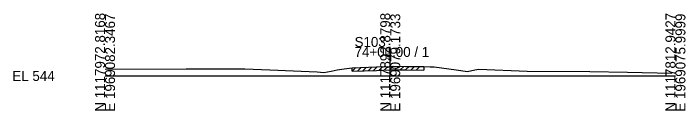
# Model space of a CAD drawing. Extents: x -26 to 163, y -10 to 45020.
# Drawn here: x -25.7 to 162.8, y 32990.3 to 33017.5 of the extents above; entities that cross this region are included whole.
import ezdxf

# ---------------------------------------------------------------- set-up
doc = ezdxf.new("R2010")
doc.units = 0
for name, color, linetype in [('RD_GPK_XS_Cell', 7, 'Continuous'), ('RD_XS_ExGround', 7, 'Continuous'), ('RD_XS_ExPaveRet', 7, 'Continuous'), ('RD_XS_TX_Elev_EX', 7, 'Continuous')]:
    doc.layers.add(name, color=color, linetype=linetype)

msp = doc.modelspace()

# ---------------------------------------------------------------- linework, layer by layer
at = {"layer": 'RD_GPK_XS_Cell'}
for p, q in [((80, 33000), (80, 33008.14)), ((0, 33000), (80, 33000)), ((80, 33000), (160, 33000))]:
    msp.add_line(p, q, dxfattribs=at)
at = {"layer": 'RD_XS_ExGround'}
for p, q in [((76.17, 33002.54), (80, 33002.68)), ((80, 33002.68), (81.05, 33002.71)), ((81.05, 33002.71), (84.31, 33002.68)), ((84.31, 33002.68), (89.45, 33002.66)), ((89.45, 33002.66), (91.24, 33002.6)), ((0, 33001.92), (22.77, 33001.99)), ((22.77, 33001.99), (39.25, 33001.96)), ((39.25, 33001.96), (46.19, 33001.7)), ((46.19, 33001.7), (57.25, 33001.29)), ((57.25, 33001.29), (59.49, 33001.13)), ((59.49, 33001.13), (61.36, 33000.95)), ((61.36, 33000.95), (63.44, 33001.38)), ((63.44, 33001.38), (65.07, 33001.75)), ((65.07, 33001.75), (67.04, 33002.02)), ((67.04, 33002.02), (69.31, 33002.31)), ((69.31, 33002.31), (76.17, 33002.54)), ((91.24, 33002.6), (92.33, 33002.57)), ((92.33, 33002.57), (98.54, 33001.68)), ((98.54, 33001.68), (101.68, 33001.23)), ((101.68, 33001.23), (103.75, 33001.68)), ((103.75, 33001.68), (104.83, 33001.87)), ((104.83, 33001.87), (118.43, 33001.32)), ((118.43, 33001.32), (135.95, 33001.27)), ((135.95, 33001.27), (146.59, 33001.06)), ((146.59, 33001.06), (159.02, 33000.83))]:
    msp.add_line(p, q, dxfattribs=at)
at = {"layer": 'RD_XS_ExPaveRet'}
for p, q in [((78.31, 33001.62), (79.35, 33002.65)), ((79.81, 33001.67), (80.85, 33002.71)), ((81.31, 33001.71), (82.3, 33002.7)), ((82.81, 33001.7), (83.8, 33002.69)), ((84.31, 33001.68), (85.31, 33002.68)), ((85.81, 33001.67), (86.81, 33002.67)), ((87.31, 33001.67), (88.31, 33002.66)), ((89.45, 33002.66), (89.45, 33001.66)), ((69.31, 33001.31), (70.35, 33002.35)), ((69.31, 33001.31), (69.31, 33002.31)), ((69.31, 33001.31), (76.17, 33001.54)), ((70.81, 33001.36), (71.85, 33002.4)), ((72.31, 33001.41), (73.35, 33002.45)), ((73.81, 33001.46), (74.85, 33002.5)), ((75.31, 33001.51), (76.35, 33002.55)), ((76.17, 33001.54), (80, 33001.68)), ((76.81, 33001.57), (77.85, 33002.6)), ((80, 33001.68), (81.05, 33001.71)), ((81.05, 33001.71), (84.31, 33001.68)), ((84.31, 33001.68), (89.45, 33001.66))]:
    msp.add_line(p, q, dxfattribs=at)

# ---------------------------------------------------------------- texts
at = {"layer": 'RD_GPK_XS_Cell'}
for s, p in [('N 1117972.8168', (0, 32990)), ('E 1969082.3467', (2.8, 32990)), ('N 1117892.8798', (80, 32990)), ('E 1969079.1733', (82.8, 32990)), ('N 1117812.9427', (160, 32990)), ('E 1969075.9999', (162.8, 32990))]:
    msp.add_text(s, height=2.8, rotation=90, dxfattribs=at).set_placement(p)
for s, p in [('S103', (70, 33008.14)), ('74+00.00 / 1', (70, 33005.34)), ('EL 544', (-26, 32998.6))]:
    msp.add_text(s, height=2.8, dxfattribs=at).set_placement(p)
at = {"layer": 'RD_XS_TX_Elev_EX'}
msp.add_text('546.68', height=0.8, rotation=90, dxfattribs=at).set_placement((79.9, 33004.68))

doc.saveas('drawing.dxf')
